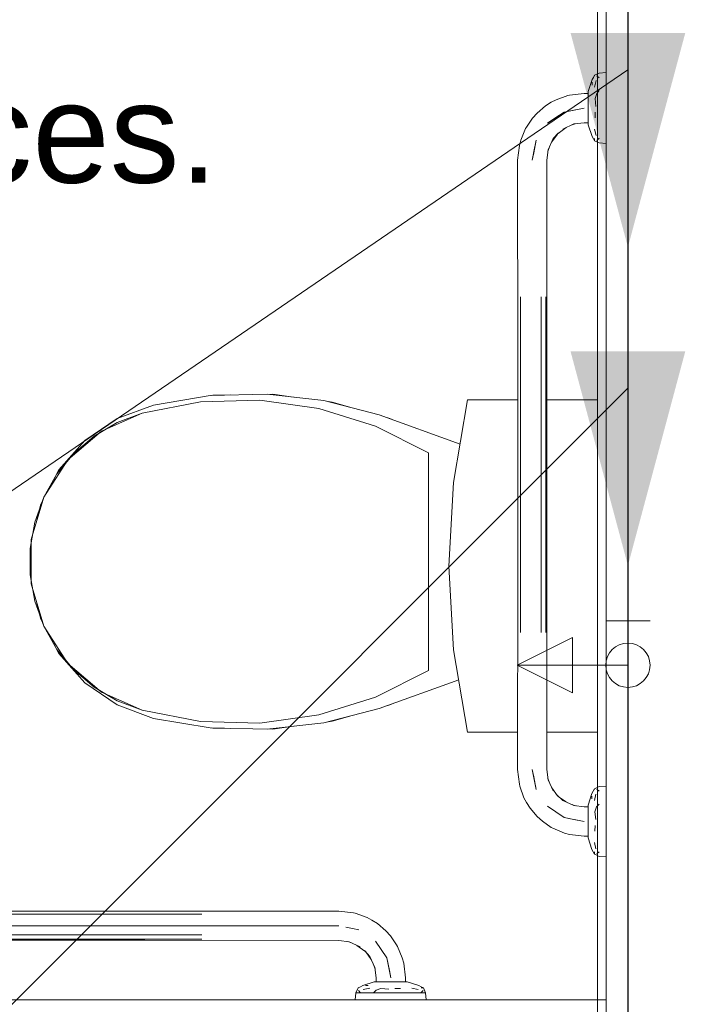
# Model space of a CAD drawing. Header units: millimetres. Extents: x 2 to 902, y -447 to 199.
# Tile 877 of 1056: x 46.38 to 47.88, y 184.68 to 186.9. Entities that reach past the tile are written whole.
import ezdxf

# ---------------------------------------------------------------- set-up
doc = ezdxf.new("R2010")
doc.units = ezdxf.units.MM
doc.header["$MEASUREMENT"] = 0
doc.linetypes.add('NULL', pattern=[0])
for name, color, linetype, lineweight in [('AF-Condutos', 4, 'Continuous', 25), ('AF-Conexões', 9, 'Continuous', 18), ('AF-Peça de utilização', 9, 'Continuous', 18), ('AF-Sentido conduto', 9, 'Continuous', 30), ('AF-Textos conduto', 7, 'Continuous', 9), ('Ambiente-Textos', 251, 'Continuous', 5), ('IFC-Elemento terminal-Contorno', 253, 'Continuous', 5), ('IFC-Laje-Contorno', 134, 'Continuous', 5), ('IFC-Parede padrão-Contorno', 44, 'Continuous', 5)]:
    doc.layers.add(name, color=color, linetype=linetype, lineweight=lineweight)
doc.styles.add('Arial', font='arial.ttf')

msp = doc.modelspace()

# ---------------------------------------------------------------- hatches: boundary and pattern name
at = {"layer": 'AF-Sentido conduto', "linetype": 'Continuous'}
for points in [[(47.7548, 186.3829), (47.8842, 186.8659), (47.6254, 186.8659)], [(47.7548, 185.6652), (47.8842, 186.1482), (47.6254, 186.1482)]]:
    msp.add_hatch(color=7, dxfattribs=at).paths.add_polyline_path(points)

# ---------------------------------------------------------------- linework, layer by layer
at = {"layer": 'AF-Condutos'}
for p, q in [((47.7548, 188.0253), (47.7548, 185.5405)), ((47.7548, 187.8438), (47.7548, 184.3281))]:
    msp.add_line(p, q, dxfattribs=at)
at = {"layer": 'AF-Conexões'}
for p, q in [((47.7048, 185.5405), (47.8048, 185.5405)), ((47.7548, 185.4405), (47.7548, 185.5405))]:
    msp.add_line(p, q, dxfattribs=at)
msp.add_circle((47.7548, 185.4405), 0.05, dxfattribs=at)
at = {"layer": 'AF-Peça de utilização'}
for p, q in [((47.6298, 185.503), (47.5048, 185.4405)), ((47.6298, 185.378), (47.6298, 185.503)), ((47.7548, 185.4405), (47.5048, 185.4405)), ((47.5048, 185.4405), (47.6298, 185.378))]:
    msp.add_line(p, q, dxfattribs=at)
msp.add_circle((47.7548, 185.4405), 0.05, dxfattribs=at)
at = {"layer": 'AF-Sentido conduto'}
for points in [[(47.7548, 187.1829), (47.7548, 186.3829)], [(47.7548, 186.4652), (47.7548, 185.6652)]]:
    msp.add_lwpolyline(points, dxfattribs=at)
at = {"layer": 'AF-Textos conduto'}
for points in [[(47.7548, 186.7829), (45.9972, 185.5829), (42.805, 185.5829)], [(47.7548, 186.0652), (45.3548, 183.6652), (42.1626, 183.6652)]]:
    msp.add_lwpolyline(points, dxfattribs=at)
at = {"layer": 'IFC-Elemento terminal-Contorno', "lineweight": 5}
for p, q in [((47.6797, 186.7704), (47.6849, 186.7726)), ((47.6797, 186.7704), (47.6849, 186.7726)), ((47.6849, 186.7726), (47.6901, 186.7749)), ((47.6849, 186.7726), (47.6861, 186.7731)), ((47.6901, 186.7749), (47.7061, 186.7763)), ((47.7061, 186.7692), (47.7061, 186.7763)), ((47.6651, 186.7338), (47.674, 186.7605)), ((47.6651, 186.7338), (47.674, 186.7605)), ((47.674, 186.7605), (47.6769, 186.7655)), ((47.674, 186.7605), (47.6769, 186.7655)), ((47.674, 186.7483), (47.674, 186.7544)), ((47.674, 186.7483), (47.674, 186.7513)), ((47.6769, 186.7655), (47.6797, 186.7704)), ((47.6769, 186.7655), (47.6797, 186.7704)), ((47.6795, 186.769), (47.6797, 186.7704)), ((47.6795, 186.769), (47.6797, 186.7704)), ((47.6798, 186.7437), (47.683, 186.7582)), ((47.6798, 186.7437), (47.683, 186.7582)), ((47.6848, 186.7692), (47.6901, 186.7643)), ((47.6848, 186.7692), (47.6861, 186.768)), ((47.7061, 186.7656), (47.7061, 186.7692)), ((47.7061, 186.7509), (47.7061, 186.7656)), ((47.7061, 186.7363), (47.7061, 186.7509)), ((47.6234, 186.7255), (47.6562, 186.7294)), ((47.6234, 186.7255), (47.6562, 186.7294)), ((47.6562, 186.7294), (47.6651, 186.7294)), ((47.6562, 186.7294), (47.6651, 186.7294)), ((47.6651, 186.7311), (47.6651, 186.7338)), ((47.6651, 186.7311), (47.6651, 186.7338)), ((47.6651, 186.7283), (47.6651, 186.7311)), ((47.6651, 186.7283), (47.6651, 186.7311)), ((47.6651, 186.7256), (47.6651, 186.7283)), ((47.6651, 186.7256), (47.6651, 186.7283)), ((47.6808, 186.7183), (47.6846, 186.7289)), ((47.6808, 186.7183), (47.6846, 186.7289)), ((47.6846, 186.7289), (47.6901, 186.7356)), ((47.6846, 186.7289), (47.6861, 186.7307)), ((47.7061, 186.7163), (47.7061, 186.7363)), ((47.5691, 186.7012), (47.5817, 186.7093)), ((47.5691, 186.7012), (47.5817, 186.7093)), ((47.5817, 186.7093), (47.5927, 186.7152)), ((47.5817, 186.7093), (47.5927, 186.7152)), ((47.5927, 186.7152), (47.619, 186.7244)), ((47.5927, 186.7152), (47.619, 186.7244)), ((47.619, 186.7244), (47.6234, 186.7255)), ((47.619, 186.7244), (47.6234, 186.7255)), ((47.6651, 186.7229), (47.6651, 186.7256)), ((47.6651, 186.7229), (47.6651, 186.7256)), ((47.6651, 186.7162), (47.6651, 186.7229)), ((47.6651, 186.7096), (47.6651, 186.7229)), ((47.6651, 186.7096), (47.6651, 186.7162)), ((47.6651, 186.703), (47.6651, 186.7096)), ((47.6651, 186.703), (47.6651, 186.7096)), ((47.6808, 186.7183), (47.6823, 186.7002)), ((47.6808, 186.7183), (47.6823, 186.7002)), ((47.7061, 186.6964), (47.7061, 186.7163)), ((47.5395, 186.6735), (47.5502, 186.685)), ((47.5395, 186.6735), (47.5502, 186.685)), ((47.5502, 186.685), (47.5691, 186.7012)), ((47.5502, 186.685), (47.5691, 186.7012)), ((47.5734, 186.6621), (47.6114, 186.6874)), ((47.5924, 186.6748), (47.6114, 186.6874)), ((47.6114, 186.6874), (47.6562, 186.6964)), ((47.6114, 186.6874), (47.6257, 186.6903)), ((47.6257, 186.6903), (47.6562, 186.6964)), ((47.6651, 186.6964), (47.6651, 186.703)), ((47.6651, 186.6964), (47.6651, 186.703)), ((47.6651, 186.6897), (47.6651, 186.6964)), ((47.6651, 186.6897), (47.6651, 186.6964)), ((47.6651, 186.6831), (47.6651, 186.6897)), ((47.6651, 186.6831), (47.6651, 186.6897)), ((47.6808, 186.6744), (47.6811, 186.6874)), ((47.6808, 186.6744), (47.6811, 186.6874)), ((47.7061, 186.6764), (47.7061, 186.6964)), ((47.526, 186.6535), (47.5395, 186.6735)), ((47.526, 186.6535), (47.5395, 186.6735)), ((47.5734, 186.6621), (47.5924, 186.6748)), ((47.6332, 186.6605), (47.6562, 186.6634)), ((47.6332, 186.6605), (47.6562, 186.6634)), ((47.6562, 186.6634), (47.6651, 186.6634)), ((47.6562, 186.6634), (47.6651, 186.6634)), ((47.6651, 186.6699), (47.6651, 186.6831)), ((47.6651, 186.6765), (47.6651, 186.6831)), ((47.6651, 186.6699), (47.6651, 186.6765)), ((47.6651, 186.6671), (47.6651, 186.6699)), ((47.6651, 186.6644), (47.6651, 186.6699)), ((47.6651, 186.6644), (47.6651, 186.6671)), ((47.6651, 186.6616), (47.6651, 186.6644)), ((47.6651, 186.6616), (47.6651, 186.6644)), ((47.6651, 186.6589), (47.6651, 186.6616)), ((47.6651, 186.6589), (47.6651, 186.6616)), ((47.7061, 186.6564), (47.7061, 186.6764)), ((47.5131, 186.6239), (47.5241, 186.65)), ((47.5131, 186.6239), (47.5241, 186.65)), ((47.5241, 186.65), (47.526, 186.6535)), ((47.5241, 186.65), (47.526, 186.6535)), ((47.5865, 186.6275), (47.5982, 186.6403)), ((47.5865, 186.6275), (47.5982, 186.6403)), ((47.5973, 186.6393), (47.6152, 186.6523)), ((47.5973, 186.6393), (47.6152, 186.6523)), ((47.608, 186.6489), (47.6332, 186.6605)), ((47.608, 186.6489), (47.6332, 186.6605)), ((47.6288, 186.6585), (47.6358, 186.6608)), ((47.6288, 186.6585), (47.6358, 186.6608)), ((47.6651, 186.6589), (47.674, 186.6322)), ((47.6651, 186.6589), (47.674, 186.6322)), ((47.6798, 186.649), (47.683, 186.6345)), ((47.6798, 186.649), (47.683, 186.6345)), ((47.7061, 186.6418), (47.7061, 186.6564)), ((47.7061, 186.6272), (47.7061, 186.6418)), ((47.51, 186.612), (47.5131, 186.6239)), ((47.51, 186.612), (47.5131, 186.6239)), ((47.5391, 186.5793), (47.548, 186.6241)), ((47.5423, 186.5954), (47.548, 186.6241)), ((47.575, 186.6022), (47.5865, 186.6275)), ((47.575, 186.6022), (47.5865, 186.6275)), ((47.5832, 186.6202), (47.5957, 186.6376)), ((47.5832, 186.6202), (47.5957, 186.6376)), ((47.674, 186.6322), (47.6769, 186.6273)), ((47.674, 186.6322), (47.6769, 186.6273)), ((47.6769, 186.6273), (47.6797, 186.6223)), ((47.6769, 186.6273), (47.6797, 186.6223)), ((47.6793, 186.6276), (47.6795, 186.6237)), ((47.6793, 186.6276), (47.6795, 186.6237)), ((47.6795, 186.6237), (47.6797, 186.6223)), ((47.6795, 186.6237), (47.6797, 186.6223)), ((47.6797, 186.6223), (47.6849, 186.6201)), ((47.6797, 186.6223), (47.6861, 186.6196)), ((47.6848, 186.6235), (47.6901, 186.6284)), ((47.6848, 186.6235), (47.6861, 186.6247)), ((47.6849, 186.6201), (47.6901, 186.6179)), ((47.6901, 186.6179), (47.7061, 186.6164)), ((47.7061, 186.6218), (47.7061, 186.6272)), ((47.7061, 186.6164), (47.7061, 186.6218)), ((47.5061, 186.5793), (47.51, 186.612)), ((47.5061, 186.5793), (47.51, 186.612)), ((47.5391, 186.5793), (47.5452, 186.6097)), ((47.5391, 186.5793), (47.5423, 186.5954)), ((47.5391, 186.5793), (47.5423, 186.5954)), ((47.5423, 186.5954), (47.5452, 186.6097)), ((47.5721, 186.5793), (47.575, 186.6022)), ((47.5721, 186.5793), (47.575, 186.6022)), ((47.5746, 186.5996), (47.577, 186.6067)), ((47.5746, 186.5996), (47.577, 186.6067)), ((47.5061, 186.5793), (47.5064, 186.1316)), ((47.5061, 186.5793), (47.5064, 186.1316)), ((47.5718, 186.1316), (47.5721, 186.5793)), ((47.5718, 186.1316), (47.5721, 186.5793)), ((47.5064, 185.8924), (47.5064, 186.2706)), ((47.5064, 185.5141), (47.5064, 186.2706)), ((47.5129, 185.5141), (47.5129, 186.2706)), ((47.5592, 185.5141), (47.5592, 186.2706)), ((47.5696, 185.5141), (47.5696, 186.2706)), ((47.5718, 185.6427), (47.5718, 186.1316)), ((47.5718, 185.6427), (47.5718, 186.1316)), ((46.6854, 186.0271), (46.8125, 186.0484)), ((46.6854, 186.0271), (46.8125, 186.0484)), ((46.8125, 186.0484), (46.9414, 186.0518)), ((46.8125, 186.0484), (46.9414, 186.0518)), ((46.8158, 186.0485), (46.8188, 186.049)), ((46.8158, 186.0485), (46.8188, 186.049)), ((46.8188, 186.049), (46.8596, 186.0497)), ((46.8188, 186.049), (46.8596, 186.0497)), ((46.9414, 186.0518), (47.0694, 186.0372)), ((46.9414, 186.0518), (47.0694, 186.0372)), ((46.9477, 186.0511), (46.9539, 186.0512)), ((46.9477, 186.0511), (46.9539, 186.0512)), ((46.9539, 186.0512), (47.0003, 186.0451)), ((46.9539, 186.0512), (47.0003, 186.0451)), ((46.603, 185.9964), (46.6854, 186.0271)), ((46.603, 185.9964), (46.6854, 186.0271)), ((46.6593, 186.0088), (46.7908, 186.0343)), ((46.6593, 186.0088), (46.7908, 186.0343)), ((46.7908, 186.0343), (46.9248, 186.0379)), ((46.7908, 186.0343), (46.9248, 186.0379)), ((46.9248, 186.0379), (47.0576, 186.0195)), ((46.9248, 186.0379), (47.0576, 186.0195)), ((47.0576, 186.0195), (47.1855, 185.9795)), ((47.0576, 186.0195), (47.1855, 185.9795)), ((47.0694, 186.0372), (47.1942, 186.005)), ((47.0694, 186.0372), (47.1942, 186.005)), ((47.0788, 186.0348), (47.0879, 186.0336)), ((47.0788, 186.0348), (47.0879, 186.0336)), ((47.0879, 186.0336), (47.1333, 186.0208)), ((47.0879, 186.0336), (47.1333, 186.0208)), ((47.3617, 185.8524), (47.3933, 186.0385)), ((47.3617, 185.8524), (47.3933, 186.0385)), ((47.3933, 186.0385), (47.5064, 186.0385)), ((47.3933, 186.0385), (47.5064, 186.0385)), ((47.5718, 186.0385), (47.6861, 186.0385)), ((47.5718, 186.0385), (47.6861, 186.0385)), ((47.6861, 185.2895), (47.6861, 186.0385)), ((46.5304, 185.9468), (46.603, 185.9964)), ((46.5304, 185.9468), (46.603, 185.9964)), ((46.568, 185.9682), (46.6593, 186.0088)), ((46.603, 185.9876), (46.6593, 186.0088)), ((47.1942, 186.005), (47.3764, 185.9388)), ((47.1942, 186.005), (47.3764, 185.9388)), ((47.2138, 185.9979), (47.2179, 185.9967)), ((47.2138, 185.9979), (47.2179, 185.9967)), ((47.2179, 185.9967), (47.2216, 185.9951)), ((47.2179, 185.9967), (47.2216, 185.9951)), ((46.5514, 185.957), (46.6031, 185.9876)), ((47.1855, 185.9795), (47.3052, 185.9191)), ((47.1855, 185.9795), (47.3052, 185.9191)), ((46.4921, 185.9034), (46.568, 185.9682)), ((46.5057, 185.9181), (46.5514, 185.957)), ((46.4719, 185.8811), (46.5304, 185.9468)), ((46.4719, 185.8811), (46.5304, 185.9468)), ((46.4674, 185.8718), (46.5057, 185.9181)), ((47.3052, 185.4289), (47.3052, 185.9191)), ((47.3052, 185.4289), (47.3052, 185.9191)), ((46.4376, 185.8197), (46.4921, 185.9034)), ((47.5064, 185.5141), (47.5064, 185.8924)), ((47.5129, 185.5141), (47.5129, 185.8924)), ((46.4376, 185.8197), (46.4674, 185.8718)), ((46.4474, 185.8347), (46.4719, 185.8811)), ((46.462, 185.8624), (46.4719, 185.8811)), ((47.3511, 185.664), (47.3617, 185.8524)), ((47.3511, 185.664), (47.3617, 185.8524)), ((46.4093, 185.7239), (46.4376, 185.8197)), ((46.4173, 185.7632), (46.4376, 185.8197)), ((46.421, 185.7636), (46.4309, 185.8033)), ((46.4289, 185.7954), (46.4309, 185.8033)), ((46.4309, 185.8033), (46.4353, 185.8117)), ((46.4309, 185.8033), (46.4337, 185.8087)), ((46.4069, 185.704), (46.4173, 185.7632)), ((46.4093, 185.6241), (46.4093, 185.7239)), ((46.4069, 185.644), (46.4069, 185.704)), ((47.3511, 185.664), (47.3617, 185.4755)), ((47.3511, 185.664), (47.3617, 185.4755)), ((46.4069, 185.644), (46.4173, 185.5848)), ((47.5061, 185.2054), (47.5064, 185.6427)), ((47.5061, 185.2054), (47.5064, 185.6427)), ((47.5718, 185.6427), (47.5721, 185.2054)), ((47.5718, 185.6427), (47.5721, 185.2054)), ((46.4093, 185.6241), (46.4376, 185.5283)), ((46.4173, 185.5848), (46.4376, 185.5283)), ((46.421, 185.5844), (46.4309, 185.5446)), ((46.4289, 185.5526), (46.4309, 185.5446)), ((46.4309, 185.5446), (46.4353, 185.5363)), ((46.4309, 185.5446), (46.4337, 185.5393)), ((46.4376, 185.5283), (46.4921, 185.4446)), ((46.4376, 185.5283), (46.4674, 185.4762)), ((46.4474, 185.5133), (46.4719, 185.4668)), ((46.4619, 185.4857), (46.4719, 185.4668)), ((46.4674, 185.4762), (46.5057, 185.4299)), ((46.4719, 185.4668), (46.5304, 185.4012)), ((46.4719, 185.4668), (46.5304, 185.4012)), ((47.3617, 185.4755), (47.3933, 185.2895)), ((47.3617, 185.4755), (47.3933, 185.2895)), ((46.4921, 185.4446), (46.568, 185.3798)), ((46.5057, 185.4299), (46.5514, 185.3909)), ((47.1855, 185.3685), (47.3052, 185.4289)), ((47.1855, 185.3685), (47.3052, 185.4289)), ((46.5304, 185.4012), (46.603, 185.3516)), ((46.5304, 185.4012), (46.603, 185.3516)), ((47.1942, 185.343), (47.3732, 185.408)), ((47.1942, 185.343), (47.3732, 185.408)), ((46.5514, 185.3909), (46.6031, 185.3604)), ((46.568, 185.3798), (46.6593, 185.3392)), ((46.6031, 185.3604), (46.6593, 185.3392)), ((47.0576, 185.3285), (47.1855, 185.3685)), ((47.0576, 185.3285), (47.1855, 185.3685)), ((47.2179, 185.3512), (47.2216, 185.3529)), ((47.2179, 185.3512), (47.2216, 185.3529)), ((46.603, 185.3516), (46.6854, 185.3208)), ((46.603, 185.3516), (46.6854, 185.3208)), ((46.6593, 185.3392), (46.7908, 185.3137)), ((46.6593, 185.3392), (46.7908, 185.3137)), ((47.0694, 185.3107), (47.1942, 185.343)), ((47.0694, 185.3107), (47.1942, 185.343)), ((47.2138, 185.3501), (47.2179, 185.3512)), ((47.2138, 185.3501), (47.2179, 185.3512)), ((46.6854, 185.3208), (46.8125, 185.2995)), ((46.6854, 185.3208), (46.8125, 185.2995)), ((46.7908, 185.3137), (46.9248, 185.3101)), ((46.7908, 185.3137), (46.9248, 185.3101)), ((46.9248, 185.3101), (47.0576, 185.3285)), ((46.9248, 185.3101), (47.0576, 185.3285)), ((46.9414, 185.2962), (47.0694, 185.3107)), ((46.9414, 185.2962), (47.0694, 185.3107)), ((47.0788, 185.3131), (47.0879, 185.3143)), ((47.0788, 185.3131), (47.0879, 185.3143)), ((47.0879, 185.3143), (47.1333, 185.3272)), ((47.0879, 185.3143), (47.1333, 185.3272)), ((46.8125, 185.2995), (46.9414, 185.2962)), ((46.8125, 185.2995), (46.9414, 185.2962)), ((46.8158, 185.2995), (46.8188, 185.299)), ((46.8158, 185.2995), (46.8188, 185.299)), ((46.8188, 185.299), (46.8596, 185.2983)), ((46.8188, 185.299), (46.8596, 185.2983)), ((46.9477, 185.2969), (46.9539, 185.2968)), ((46.9477, 185.2969), (46.9539, 185.2968)), ((46.9539, 185.2968), (47.0003, 185.3029)), ((46.9539, 185.2968), (47.0003, 185.3029)), ((47.3933, 185.2895), (47.5062, 185.2895)), ((47.3933, 185.2895), (47.5062, 185.2895)), ((47.5721, 185.2895), (47.6861, 185.2895)), ((47.5721, 185.2895), (47.6861, 185.2895)), ((47.5061, 185.2054), (47.51, 185.1727)), ((47.5061, 185.2054), (47.51, 185.1727)), ((47.5391, 185.2054), (47.5423, 185.1893)), ((47.5391, 185.2054), (47.548, 185.1606)), ((47.5721, 185.2054), (47.575, 185.1825)), ((47.5721, 185.2054), (47.575, 185.1825)), ((47.5423, 185.1893), (47.548, 185.1606)), ((47.5746, 185.1851), (47.577, 185.178)), ((47.5746, 185.1851), (47.577, 185.178)), ((47.575, 185.1825), (47.5865, 185.1573)), ((47.575, 185.1825), (47.5865, 185.1573)), ((47.51, 185.1727), (47.511, 185.1683)), ((47.51, 185.1727), (47.511, 185.1683)), ((47.511, 185.1683), (47.5202, 185.1419)), ((47.511, 185.1683), (47.5202, 185.1419)), ((47.5832, 185.1645), (47.5961, 185.1465)), ((47.5832, 185.1645), (47.5961, 185.1465)), ((47.6738, 185.1516), (47.6766, 185.1568)), ((47.6738, 185.1516), (47.6766, 185.1568)), ((47.6766, 185.1568), (47.6793, 185.1621)), ((47.6766, 185.1568), (47.6793, 185.1621)), ((47.6792, 185.1607), (47.6793, 185.1621)), ((47.6792, 185.1607), (47.6793, 185.1621)), ((47.6793, 185.1621), (47.6901, 185.1669)), ((47.6793, 185.1621), (47.6861, 185.1651)), ((47.6847, 185.1612), (47.6901, 185.1564)), ((47.6847, 185.1612), (47.6861, 185.16)), ((47.6901, 185.1669), (47.7061, 185.1683)), ((47.7061, 185.1612), (47.7061, 185.1683)), ((47.7061, 185.1576), (47.7061, 185.1612)), ((47.7061, 185.143), (47.7061, 185.1576)), ((47.5202, 185.1419), (47.5261, 185.131)), ((47.5202, 185.1419), (47.5261, 185.131)), ((47.5261, 185.131), (47.5343, 185.1184)), ((47.5261, 185.131), (47.5343, 185.1184)), ((47.5951, 185.1474), (47.608, 185.1358)), ((47.5951, 185.1474), (47.608, 185.1358)), ((47.5978, 185.145), (47.6152, 185.1325)), ((47.5978, 185.145), (47.6152, 185.1325)), ((47.608, 185.1358), (47.6332, 185.1242)), ((47.608, 185.1358), (47.6332, 185.1242)), ((47.6651, 185.1254), (47.6738, 185.1516)), ((47.6651, 185.1254), (47.6738, 185.1516)), ((47.6738, 185.1395), (47.6738, 185.1456)), ((47.6738, 185.1395), (47.6738, 185.1426)), ((47.6794, 185.1357), (47.6828, 185.1502)), ((47.6794, 185.1357), (47.6828, 185.1502)), ((47.7061, 185.1283), (47.7061, 185.143)), ((47.5343, 185.1184), (47.5504, 185.0994)), ((47.5343, 185.1184), (47.5504, 185.0994)), ((47.5734, 185.1226), (47.5924, 185.11)), ((47.5734, 185.1226), (47.6114, 185.0973)), ((47.5924, 185.11), (47.6114, 185.0973)), ((47.6288, 185.1263), (47.6358, 185.1239)), ((47.6288, 185.1263), (47.6358, 185.1239)), ((47.6332, 185.1242), (47.6562, 185.1214)), ((47.6332, 185.1242), (47.6562, 185.1214)), ((47.6562, 185.1214), (47.6651, 185.1214)), ((47.6562, 185.1214), (47.6651, 185.1214)), ((47.6651, 185.1227), (47.6651, 185.1254)), ((47.6651, 185.1227), (47.6651, 185.1254)), ((47.6651, 185.12), (47.6651, 185.1227)), ((47.6651, 185.12), (47.6651, 185.1227)), ((47.6651, 185.1173), (47.6651, 185.12)), ((47.6651, 185.1173), (47.6651, 185.12)), ((47.6651, 185.1146), (47.6651, 185.1173)), ((47.6651, 185.1146), (47.6651, 185.1173)), ((47.6651, 185.108), (47.6651, 185.1146)), ((47.6651, 185.1015), (47.6651, 185.1146)), ((47.6651, 185.1015), (47.6651, 185.108)), ((47.6805, 185.1104), (47.6843, 185.1212)), ((47.6805, 185.1104), (47.6843, 185.1212)), ((47.6805, 185.1104), (47.6821, 185.0925)), ((47.6805, 185.1104), (47.6821, 185.0925)), ((47.6843, 185.1212), (47.6901, 185.1276)), ((47.6843, 185.1212), (47.6861, 185.1232)), ((47.7061, 185.1084), (47.7061, 185.1283)), ((47.7061, 185.0884), (47.7061, 185.1084)), ((47.5504, 185.0994), (47.562, 185.0888)), ((47.5504, 185.0994), (47.562, 185.0888)), ((47.562, 185.0888), (47.582, 185.0752)), ((47.562, 185.0888), (47.582, 185.0752)), ((47.6114, 185.0973), (47.6401, 185.0916)), ((47.6114, 185.0973), (47.6257, 185.0944)), ((47.6257, 185.0944), (47.6401, 185.0916)), ((47.6333, 185.0929), (47.6562, 185.0884)), ((47.6651, 185.0949), (47.6651, 185.1015)), ((47.6651, 185.0949), (47.6651, 185.1015)), ((47.6651, 185.0884), (47.6651, 185.0949)), ((47.6651, 185.0884), (47.6651, 185.0949)), ((47.6651, 185.0818), (47.6651, 185.0884)), ((47.6651, 185.0818), (47.6651, 185.0884)), ((47.7061, 185.0684), (47.7061, 185.0884)), ((47.582, 185.0752), (47.5855, 185.0733)), ((47.582, 185.0752), (47.5855, 185.0733)), ((47.5855, 185.0733), (47.6116, 185.0624)), ((47.5855, 185.0733), (47.6116, 185.0624)), ((47.6651, 185.0752), (47.6651, 185.0818)), ((47.6651, 185.0752), (47.6651, 185.0818)), ((47.6651, 185.0621), (47.6651, 185.0752)), ((47.6651, 185.0687), (47.6651, 185.0752)), ((47.6651, 185.0622), (47.6651, 185.0687)), ((47.6805, 185.0663), (47.6808, 185.0795)), ((47.6805, 185.0663), (47.6808, 185.0795)), ((47.7061, 185.0484), (47.7061, 185.0684)), ((47.6116, 185.0624), (47.6234, 185.0592)), ((47.6116, 185.0624), (47.6234, 185.0592)), ((47.6234, 185.0592), (47.6562, 185.0554)), ((47.6234, 185.0592), (47.6562, 185.0554)), ((47.6562, 185.0554), (47.6651, 185.0554)), ((47.6562, 185.0554), (47.6651, 185.0554)), ((47.6651, 185.0567), (47.6651, 185.0622)), ((47.6651, 185.0594), (47.6651, 185.0621)), ((47.6651, 185.0567), (47.6651, 185.0594)), ((47.6651, 185.054), (47.6651, 185.0567)), ((47.6651, 185.054), (47.6651, 185.0567)), ((47.6651, 185.0513), (47.6651, 185.054)), ((47.6651, 185.0513), (47.6651, 185.054)), ((47.6651, 185.0513), (47.6738, 185.0251)), ((47.6651, 185.0513), (47.6738, 185.0251)), ((47.7061, 185.0337), (47.7061, 185.0484)), ((47.6738, 185.0251), (47.6766, 185.0199)), ((47.6738, 185.0251), (47.6766, 185.0199)), ((47.6766, 185.0199), (47.6793, 185.0146)), ((47.6766, 185.0199), (47.6793, 185.0146)), ((47.6791, 185.0197), (47.6792, 185.016)), ((47.6791, 185.0197), (47.6792, 185.016)), ((47.6794, 185.041), (47.6828, 185.0265)), ((47.6794, 185.041), (47.6828, 185.0265)), ((47.6847, 185.0155), (47.6901, 185.0203)), ((47.7061, 185.0191), (47.7061, 185.0337)), ((47.7061, 185.0137), (47.7061, 185.0191)), ((47.6792, 185.016), (47.6793, 185.0146)), ((47.6792, 185.016), (47.6793, 185.0146)), ((47.6793, 185.0146), (47.6829, 185.013)), ((47.6793, 185.0146), (47.6861, 185.0116)), ((47.6793, 185.0146), (47.6829, 185.013)), ((47.6829, 185.013), (47.6901, 185.0098)), ((47.6829, 185.013), (47.6861, 185.0116)), ((47.6847, 185.0155), (47.6861, 185.0167)), ((47.6901, 185.0098), (47.7061, 185.0084)), ((47.7061, 185.0084), (47.7061, 185.0137)), ((46.0379, 184.886), (46.4161, 184.886)), ((46.0379, 184.886), (46.7943, 184.886)), ((46.4161, 184.886), (46.7943, 184.886)), ((46.6657, 184.886), (47.103, 184.8863)), ((46.6657, 184.886), (47.103, 184.8863)), ((47.103, 184.8863), (47.1358, 184.8824)), ((47.103, 184.8863), (47.1358, 184.8824)), ((46.0379, 184.8795), (46.7943, 184.8795)), ((47.1358, 184.8824), (47.1401, 184.8814)), ((47.1358, 184.8824), (47.1401, 184.8814)), ((47.1401, 184.8814), (47.1665, 184.8721)), ((47.1401, 184.8814), (47.1665, 184.8721)), ((47.1665, 184.8721), (47.1775, 184.8662)), ((47.1665, 184.8721), (47.1775, 184.8662)), ((47.1775, 184.8662), (47.1901, 184.8581)), ((47.1775, 184.8662), (47.1901, 184.8581)), ((46.1324, 184.8533), (46.5357, 184.8533)), ((46.5357, 184.8533), (47.103, 184.8533)), ((47.1191, 184.8501), (47.1335, 184.8472)), ((47.1335, 184.8472), (47.1478, 184.8444)), ((47.1901, 184.8581), (47.209, 184.842)), ((47.1901, 184.8581), (47.209, 184.842)), ((47.209, 184.842), (47.2197, 184.8304)), ((47.209, 184.842), (47.2197, 184.8304)), ((46.0379, 184.8332), (46.7943, 184.8332)), ((46.0379, 184.8228), (46.7943, 184.8228)), ((46.1769, 184.8206), (46.6657, 184.8206)), ((46.1769, 184.8206), (46.6657, 184.8206)), ((46.6657, 184.8206), (47.103, 184.8203)), ((46.6657, 184.8206), (47.103, 184.8203)), ((47.103, 184.8203), (47.126, 184.8174)), ((47.103, 184.8203), (47.126, 184.8174)), ((47.2197, 184.8304), (47.2332, 184.8104)), ((47.2197, 184.8304), (47.2332, 184.8104)), ((47.1234, 184.8178), (47.1304, 184.8154)), ((47.1234, 184.8178), (47.1304, 184.8154)), ((47.126, 184.8174), (47.1512, 184.8059)), ((47.126, 184.8174), (47.1512, 184.8059)), ((47.1439, 184.8092), (47.1619, 184.7962)), ((47.1439, 184.8092), (47.1619, 184.7962)), ((47.161, 184.7973), (47.1727, 184.7844)), ((47.161, 184.7973), (47.1727, 184.7844)), ((47.1858, 184.819), (47.1985, 184.8)), ((47.1858, 184.819), (47.2112, 184.781)), ((47.1985, 184.8), (47.2112, 184.781)), ((47.2332, 184.8104), (47.2351, 184.8069)), ((47.2332, 184.8104), (47.2351, 184.8069)), ((47.2351, 184.8069), (47.246, 184.7808)), ((47.2351, 184.8069), (47.246, 184.7808)), ((47.1635, 184.7946), (47.176, 184.7772)), ((47.1635, 184.7946), (47.176, 184.7772)), ((47.1727, 184.7844), (47.1842, 184.7592)), ((47.1727, 184.7844), (47.1842, 184.7592)), ((47.2112, 184.781), (47.2201, 184.7362)), ((47.2112, 184.781), (47.214, 184.7667)), ((47.246, 184.7808), (47.2492, 184.769)), ((47.246, 184.7808), (47.2492, 184.769)), ((47.1822, 184.7636), (47.1846, 184.7566)), ((47.1822, 184.7636), (47.1846, 184.7566)), ((47.1842, 184.7592), (47.1871, 184.7362)), ((47.1842, 184.7592), (47.1871, 184.7362)), ((47.214, 184.7667), (47.2201, 184.7362)), ((47.214, 184.7667), (47.2169, 184.7523)), ((47.214, 184.7667), (47.2169, 184.7523)), ((47.2492, 184.769), (47.2531, 184.7362)), ((47.2492, 184.769), (47.2531, 184.7362)), ((47.1871, 184.7273), (47.1871, 184.7362)), ((47.1871, 184.7273), (47.1871, 184.7362)), ((47.2169, 184.7523), (47.2201, 184.7362)), ((47.2169, 184.7523), (47.2201, 184.7362)), ((47.2531, 184.7273), (47.2531, 184.7362)), ((47.2531, 184.7273), (47.2531, 184.7362)), ((47.1415, 184.7023), (47.1464, 184.7131)), ((47.1415, 184.7023), (47.1464, 184.7131)), ((47.1464, 184.7131), (47.1516, 184.7158)), ((47.1464, 184.7131), (47.1516, 184.7158)), ((47.1464, 184.7131), (47.1477, 184.7132)), ((47.1464, 184.7131), (47.1477, 184.7132)), ((47.1516, 184.7158), (47.1568, 184.7185)), ((47.1516, 184.7158), (47.1568, 184.7185)), ((47.1568, 184.7185), (47.183, 184.7273)), ((47.1568, 184.7185), (47.183, 184.7273)), ((47.1582, 184.7096), (47.1727, 184.713)), ((47.1582, 184.7096), (47.1727, 184.713)), ((47.1629, 184.7185), (47.1689, 184.7185)), ((47.1659, 184.7185), (47.1689, 184.7185)), ((47.183, 184.7273), (47.1857, 184.7273)), ((47.183, 184.7273), (47.1857, 184.7273)), ((47.1857, 184.7273), (47.1885, 184.7273)), ((47.1857, 184.7273), (47.1885, 184.7273)), ((47.1872, 184.7081), (47.198, 184.7119)), ((47.1872, 184.7081), (47.198, 184.7119)), ((47.1882, 184.7273), (47.1915, 184.7273)), ((47.1882, 184.7273), (47.1915, 184.7273)), ((47.1885, 184.7273), (47.1912, 184.7273)), ((47.1885, 184.7273), (47.1912, 184.7273)), ((47.1912, 184.7273), (47.1939, 184.7273)), ((47.1912, 184.7273), (47.1939, 184.7273)), ((47.1915, 184.7273), (47.1968, 184.7273)), ((47.1915, 184.7273), (47.1968, 184.7273)), ((47.1939, 184.7273), (47.2004, 184.7273)), ((47.1939, 184.7273), (47.207, 184.7273)), ((47.1968, 184.7273), (47.2036, 184.7273)), ((47.198, 184.7119), (47.2159, 184.7103)), ((47.198, 184.7119), (47.2159, 184.7103)), ((47.2004, 184.7273), (47.207, 184.7273)), ((47.2036, 184.7273), (47.2115, 184.7273)), ((47.2036, 184.7273), (47.2115, 184.7273)), ((47.207, 184.7273), (47.2135, 184.7273)), ((47.207, 184.7273), (47.2135, 184.7273)), ((47.2115, 184.7273), (47.2201, 184.7273)), ((47.2115, 184.7273), (47.2201, 184.7273)), ((47.2135, 184.7273), (47.2201, 184.7273)), ((47.2135, 184.7273), (47.2201, 184.7273)), ((47.2201, 184.7273), (47.2266, 184.7273)), ((47.2201, 184.7273), (47.2286, 184.7273)), ((47.2201, 184.7273), (47.2266, 184.7273)), ((47.2201, 184.7273), (47.2286, 184.7273)), ((47.2266, 184.7273), (47.2332, 184.7273)), ((47.2266, 184.7273), (47.2332, 184.7273)), ((47.2286, 184.7273), (47.2366, 184.7273)), ((47.2286, 184.7273), (47.2366, 184.7273)), ((47.229, 184.7116), (47.2421, 184.7119)), ((47.229, 184.7116), (47.2421, 184.7119)), ((47.2332, 184.7273), (47.2397, 184.7273)), ((47.2332, 184.7273), (47.2397, 184.7273)), ((47.2366, 184.7273), (47.2434, 184.7273)), ((47.2366, 184.7273), (47.2434, 184.7273)), ((47.2397, 184.7273), (47.2463, 184.7273)), ((47.2397, 184.7273), (47.2463, 184.7273)), ((47.2434, 184.7273), (47.2487, 184.7273)), ((47.2434, 184.7273), (47.2487, 184.7273)), ((47.2463, 184.7273), (47.249, 184.7273)), ((47.2463, 184.7273), (47.2517, 184.7273)), ((47.2487, 184.7273), (47.252, 184.7273)), ((47.2487, 184.7273), (47.252, 184.7273)), ((47.249, 184.7273), (47.2517, 184.7273)), ((47.2517, 184.7273), (47.2544, 184.7273)), ((47.2517, 184.7273), (47.2544, 184.7273)), ((47.2544, 184.7273), (47.2572, 184.7273)), ((47.2544, 184.7273), (47.2572, 184.7273)), ((47.2572, 184.7273), (47.2833, 184.7185)), ((47.2572, 184.7273), (47.2833, 184.7185)), ((47.2675, 184.713), (47.282, 184.7096)), ((47.2675, 184.713), (47.282, 184.7096)), ((47.2833, 184.7185), (47.2886, 184.7158)), ((47.2833, 184.7185), (47.2886, 184.7158)), ((47.2886, 184.7158), (47.2938, 184.7131)), ((47.2886, 184.7158), (47.2938, 184.7131)), ((47.2887, 184.7133), (47.2925, 184.7132)), ((47.2887, 184.7133), (47.2925, 184.7132)), ((47.2925, 184.7132), (47.2938, 184.7131)), ((47.2925, 184.7132), (47.2938, 184.7131)), ((47.2938, 184.7131), (47.2954, 184.7095)), ((47.2938, 184.7131), (47.2954, 184.7095)), ((47.2954, 184.7095), (47.2987, 184.7023)), ((47.2954, 184.7095), (47.2987, 184.7023)), ((47.1401, 184.6863), (47.1415, 184.7023)), ((47.1401, 184.6863), (47.1415, 184.7023)), ((47.1401, 184.6863), (47.1472, 184.6863)), ((47.1415, 184.7023), (47.152, 184.7023)), ((47.1461, 184.7023), (47.1468, 184.7023)), ((47.1468, 184.7023), (47.152, 184.7023)), ((47.1472, 184.7077), (47.152, 184.7023)), ((47.1472, 184.7077), (47.152, 184.7023)), ((47.1472, 184.6863), (47.1508, 184.6863)), ((47.1508, 184.6863), (47.1655, 184.6863)), ((47.152, 184.7023), (47.1808, 184.7023)), ((47.1655, 184.6863), (47.1801, 184.6863)), ((47.1664, 184.7023), (47.1808, 184.7023)), ((47.1801, 184.6863), (47.2001, 184.6863)), ((47.1808, 184.7023), (47.1872, 184.7081)), ((47.1808, 184.7023), (47.1872, 184.7081)), ((47.1808, 184.7023), (47.2201, 184.7023)), ((47.2001, 184.6863), (47.2201, 184.6863)), ((47.2004, 184.7023), (47.2201, 184.7023)), ((47.2201, 184.7023), (47.2594, 184.7023)), ((47.2201, 184.7023), (47.2397, 184.7023)), ((47.2201, 184.6863), (47.2401, 184.6863)), ((47.2401, 184.6863), (47.2601, 184.6863)), ((47.2594, 184.7023), (47.2881, 184.7023)), ((47.2594, 184.7023), (47.2737, 184.7023)), ((47.2601, 184.6863), (47.2747, 184.6863)), ((47.2747, 184.6863), (47.2893, 184.6863)), ((47.2881, 184.7023), (47.293, 184.7077)), ((47.2881, 184.7023), (47.293, 184.7077)), ((47.2881, 184.7023), (47.2917, 184.7023)), ((47.2881, 184.7023), (47.2987, 184.7023)), ((47.2893, 184.6863), (47.2947, 184.6863)), ((47.2917, 184.7023), (47.2941, 184.7023)), ((47.2947, 184.6863), (47.3001, 184.6863)), ((47.2987, 184.7023), (47.3001, 184.6863)), ((47.2987, 184.7023), (47.3001, 184.6863))]:
    msp.add_line(p, q, dxfattribs=at)
at = {"layer": 'IFC-Laje-Contorno', "color": 7, "lineweight": 5}
msp.add_line((47.7061, 180.9252), (47.7061, 188.1862), dxfattribs=at)
at = {"layer": 'IFC-Parede padrão-Contorno', "color": 7, "lineweight": 5}
for p, q in [((47.6861, 184.9647), (47.6861, 187.9564)), ((47.7061, 184.955), (47.7061, 187.9467)), ((47.6861, 184.955), (47.6861, 184.9647)), ((47.6861, 184.5363), (47.6861, 184.955)), ((47.7061, 184.5363), (47.7061, 184.955)), ((45.2117, 184.6863), (47.7061, 184.6863))]:
    msp.add_line(p, q, dxfattribs=at)

# ---------------------------------------------------------------- texts
at = {"layer": 'Ambiente-Textos', "color": 7, "linetype": 'NULL', "lineweight": 5, "insert": (45.8961, 186.525), "char_height": 0.225, "width": 3.799253, "attachment_point": 8, "line_spacing_factor": 0.9, "style": 'Arial'}
msp.add_mtext('Lavabo aces.', dxfattribs=at)

doc.saveas('drawing.dxf')
